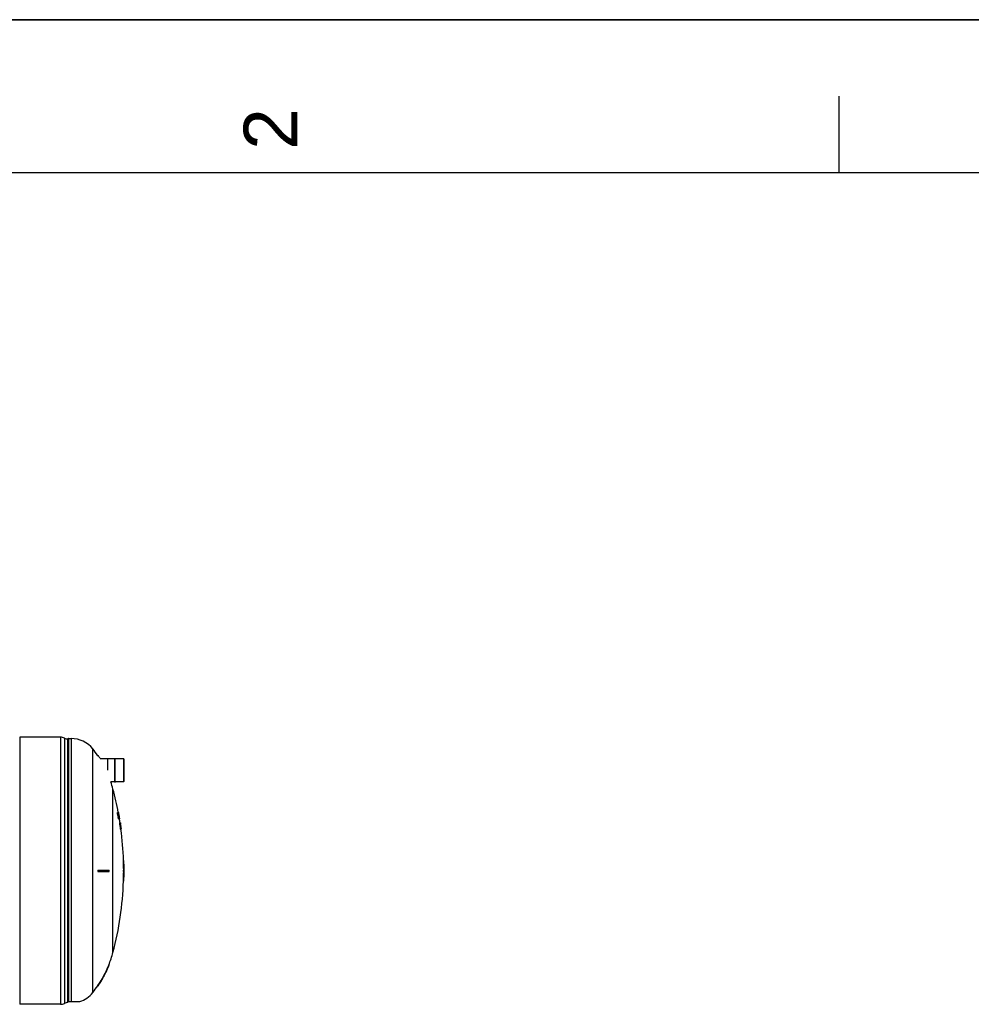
# Model space of a CAD drawing. Header units: millimetres. Extents: x 0 to 297, y 0 to 210.
# Tile 321 of 446: x 169 to 231, y 146 to 210. Entities that reach past the tile are written whole.
import ezdxf

# ---------------------------------------------------------------- set-up
doc = ezdxf.new("R2010")
doc.units = ezdxf.units.MM
doc.header["$LTSCALE"] = 16.335
doc.layers.get('0').update_dxf_attribs({"linetype": 'CONTINUOUS'})
doc.layers.add('AXES_REF', color=7, linetype='CONTINUOUS')
doc.layers.add('SURFACES', color=7, linetype='CONTINUOUS')
doc.styles.add('TEXTSTYLE_2', font='arial.ttf')

# ---------------------------------------------------------------- blocks, each defined once
blk = doc.blocks.new('MARGEA4_BL0', base_point=(148.514, 105.014))
at = {"color": 7, "linetype": 'Continuous'}
for p, q in [((297.014, 210.014), (0.014, 210.014)), ((222.764, 205.014), (222.764, 200.014)), ((287.014, 200.014), (10.014, 200.014))]:
    blk.add_line(p, q, dxfattribs=at)
at = {"color": 5, "linetype": 'Continuous', "style": 'TEXTSTYLE_2', "oblique": 0.00002}
blk.add_text('2', height=3.5, rotation=90, dxfattribs=at).set_placement((187.389, 201.514))

msp = doc.modelspace()

# ---------------------------------------------------------------- linework, layer by layer
at = {"color": 7, "linetype": 'Continuous'}
for p, q in [((0, 210), (297, 210)), ((171.933, 163.136), (169.259, 163.136)), ((169.259, 163.136), (169.259, 145.685)), ((172.177, 163.08), (172.177, 145.741)), ((172.396, 145.798), (172.396, 163.024)), ((174.357, 161.926), (174.389, 161.926)), ((174.357, 161.926), (174.367, 161.911)), ((174.357, 161.926), (174.366, 161.911)), ((174.396, 161.915), (174.389, 161.926)), ((174.396, 161.915), (174.389, 161.926)), ((174.983, 161.748), (175.001, 161.748)), ((174.983, 161.748), (174.983, 160.979)), ((175.001, 161.748), (175.001, 160.979)), ((175.478, 161.748), (175.496, 161.748)), ((175.478, 160.209), (175.478, 161.748)), ((175.496, 160.209), (175.496, 161.748)), ((176.05, 161.726), (176.05, 160.232)), ((175.478, 160.209), (175.496, 160.209)), ((175.644, 158.204), (175.645, 158.213)), ((175.644, 158.204), (175.672, 158.204)), ((175.645, 158.187), (175.644, 158.204)), ((175.645, 158.213), (175.673, 158.213)), ((175.645, 158.187), (175.673, 158.187)), ((175.649, 158.153), (175.645, 158.187)), ((175.649, 158.153), (175.676, 158.153)), ((175.654, 158.118), (175.649, 158.153)), ((175.654, 158.118), (175.682, 158.118)), ((175.661, 158.084), (175.688, 158.084)), ((175.668, 158.049), (175.661, 158.084)), ((175.668, 158.049), (175.695, 158.049)), ((175.676, 158.015), (175.668, 158.049)), ((175.672, 158.204), (175.673, 158.213)), ((175.673, 158.187), (175.672, 158.204)), ((175.676, 158.159), (175.673, 158.187)), ((175.676, 158.213), (175.696, 158.213)), ((175.676, 158.213), (175.68, 158.204)), ((175.676, 158.153), (175.676, 158.159)), ((175.682, 158.118), (175.676, 158.153)), ((175.676, 158.015), (175.704, 158.015)), ((175.682, 157.998), (175.676, 158.015)), ((175.68, 158.204), (175.696, 158.204)), ((175.68, 158.204), (175.687, 158.179)), ((175.686, 158.161), (175.682, 158.161)), ((175.682, 158.161), (175.682, 158.153)), ((175.682, 158.153), (175.683, 158.136)), ((175.682, 157.998), (175.709, 157.998)), ((175.686, 157.989), (175.682, 157.998)), ((175.683, 158.153), (175.689, 158.153)), ((175.683, 158.136), (175.693, 158.136)), ((175.683, 158.136), (175.687, 158.11)), ((175.689, 158.153), (175.686, 158.161)), ((175.686, 157.989), (175.713, 157.989)), ((175.687, 158.187), (175.697, 158.187)), ((175.687, 158.179), (175.695, 158.144)), ((175.687, 158.118), (175.697, 158.118)), ((175.695, 158.049), (175.688, 158.084)), ((175.688, 157.92), (175.715, 157.92)), ((175.694, 157.886), (175.688, 157.92)), ((175.693, 158.136), (175.689, 158.153)), ((175.693, 157.98), (175.689, 157.989)), ((175.691, 158.092), (175.696, 158.067)), ((175.691, 158.084), (175.714, 158.084)), ((175.697, 158.118), (175.693, 158.136)), ((175.693, 157.98), (175.721, 157.98)), ((175.698, 157.963), (175.693, 157.98)), ((175.694, 157.886), (175.722, 157.886)), ((175.704, 157.843), (175.694, 157.886)), ((175.695, 158.153), (175.702, 158.153)), ((175.695, 158.144), (175.701, 158.118)), ((175.704, 158.015), (175.695, 158.049)), ((175.696, 158.204), (175.696, 158.213)), ((175.697, 158.187), (175.696, 158.204)), ((175.696, 158.067), (175.701, 158.049)), ((175.702, 158.153), (175.697, 158.187)), ((175.698, 157.963), (175.725, 157.963)), ((175.704, 157.937), (175.698, 157.963)), ((175.699, 158.213), (175.725, 158.213)), ((175.699, 158.213), (175.702, 158.206)), ((175.701, 158.118), (175.708, 158.118)), ((175.701, 158.049), (175.721, 158.049)), ((175.701, 158.049), (175.704, 158.041)), ((175.702, 158.206), (175.702, 158.204)), ((175.702, 158.204), (175.709, 158.179)), ((175.708, 158.118), (175.702, 158.153)), ((175.704, 158.041), (175.708, 158.041)), ((175.709, 157.998), (175.704, 158.015)), ((175.704, 157.937), (175.731, 157.937)), ((175.704, 157.843), (175.731, 157.843)), ((175.711, 157.817), (175.704, 157.843)), ((175.709, 158.161), (175.706, 158.161)), ((175.706, 158.161), (175.706, 158.153)), ((175.706, 158.153), (175.708, 158.136)), ((175.708, 158.153), (175.711, 158.153)), ((175.708, 158.136), (175.715, 158.136)), ((175.708, 158.136), (175.712, 158.11)), ((175.708, 158.041), (175.712, 158.032)), ((175.709, 158.179), (175.715, 158.149)), ((175.709, 158.17), (175.716, 158.17)), ((175.711, 158.153), (175.709, 158.161)), ((175.713, 157.989), (175.709, 157.998)), ((175.715, 158.136), (175.711, 158.153)), ((175.711, 157.817), (175.739, 157.817)), ((175.716, 157.808), (175.711, 157.817)), ((175.712, 158.118), (175.719, 158.118)), ((175.712, 158.032), (175.717, 158.015)), ((175.721, 158.049), (175.714, 158.084)), ((175.715, 158.149), (175.716, 158.144)), ((175.719, 158.118), (175.715, 158.136)), ((175.715, 158.092), (175.72, 158.067)), ((175.722, 157.886), (175.715, 157.92)), ((175.716, 158.144), (175.717, 158.14)), ((175.716, 157.808), (175.744, 157.808)), ((175.721, 158.17), (175.717, 158.17)), ((175.717, 158.015), (175.729, 158.015)), ((175.717, 158.015), (175.724, 157.986)), ((175.721, 157.98), (175.717, 157.989)), ((175.719, 158.204), (175.726, 158.204)), ((175.719, 157.92), (175.724, 157.894)), ((175.719, 157.911), (175.735, 157.911)), ((175.72, 158.067), (175.725, 158.049)), ((175.721, 158.187), (175.729, 158.187)), ((175.729, 158.015), (175.721, 158.049)), ((175.725, 157.963), (175.721, 157.98)), ((175.722, 157.998), (175.734, 157.998)), ((175.731, 157.843), (175.722, 157.886)), ((175.727, 158.17), (175.723, 158.17)), ((175.724, 157.986), (175.726, 157.98)), ((175.724, 157.894), (175.73, 157.868)), ((175.724, 157.886), (175.739, 157.886)), ((175.725, 158.212), (175.725, 158.213)), ((175.726, 158.204), (175.725, 158.212)), ((175.725, 158.049), (175.728, 158.041)), ((175.731, 157.937), (175.725, 157.963)), ((175.729, 158.187), (175.726, 158.204)), ((175.726, 158.153), (175.735, 158.153)), ((175.726, 157.989), (175.737, 157.989)), ((175.726, 157.98), (175.743, 157.98)), ((175.726, 157.98), (175.733, 157.946)), ((175.728, 158.041), (175.73, 158.041)), ((175.735, 158.153), (175.729, 158.187)), ((175.734, 157.998), (175.729, 158.015)), ((175.729, 157.963), (175.747, 157.963)), ((175.73, 158.041), (175.733, 158.034)), ((175.73, 157.868), (175.74, 157.868)), ((175.73, 157.868), (175.734, 157.86)), ((175.739, 157.817), (175.731, 157.843)), ((175.732, 158.118), (175.741, 158.118)), ((175.733, 158.034), (175.734, 158.032)), ((175.733, 157.937), (175.752, 157.937)), ((175.734, 158.032), (175.739, 158.015)), ((175.737, 157.989), (175.734, 157.998)), ((175.734, 157.86), (175.739, 157.86)), ((175.741, 158.118), (175.735, 158.153)), ((175.739, 157.886), (175.735, 157.911)), ((175.737, 157.92), (175.741, 157.92)), ((175.739, 158.015), (175.745, 157.985)), ((175.74, 157.868), (175.739, 157.886)), ((175.739, 157.86), (175.74, 157.868)), ((175.743, 157.808), (175.739, 157.817)), ((175.74, 158.075), (175.749, 158.075)), ((175.743, 157.98), (175.74, 157.989)), ((175.74, 157.903), (175.744, 157.874)), ((175.74, 157.886), (175.748, 157.886)), ((175.749, 158.075), (175.741, 158.118)), ((175.748, 157.886), (175.741, 157.92)), ((175.747, 157.963), (175.743, 157.98)), ((175.744, 157.92), (175.744, 157.92)), ((175.744, 157.92), (175.749, 157.894)), ((175.744, 157.911), (175.757, 157.911)), ((175.744, 157.874), (175.745, 157.868)), ((175.745, 157.985), (175.746, 157.98)), ((175.745, 157.868), (175.749, 157.834)), ((175.746, 157.98), (175.753, 157.946)), ((175.752, 157.937), (175.747, 157.963)), ((175.757, 157.843), (175.748, 157.886)), ((175.748, 157.817), (175.763, 157.817)), ((175.749, 157.817), (175.748, 157.81)), ((175.748, 157.81), (175.748, 157.808)), ((175.748, 157.808), (175.768, 157.808)), ((175.749, 157.894), (175.755, 157.868)), ((175.749, 157.886), (175.76, 157.886)), ((175.749, 157.843), (175.757, 157.843)), ((175.749, 157.834), (175.749, 157.817)), ((175.754, 157.998), (175.759, 157.998)), ((175.755, 157.868), (175.762, 157.868)), ((175.755, 157.868), (175.758, 157.861)), ((175.76, 157.886), (175.757, 157.911)), ((175.763, 157.817), (175.757, 157.843)), ((175.758, 157.861), (175.758, 157.86)), ((175.758, 157.86), (175.762, 157.86)), ((175.762, 157.868), (175.76, 157.886)), ((175.761, 157.955), (175.767, 157.955)), ((175.761, 157.903), (175.765, 157.871)), ((175.762, 157.86), (175.762, 157.868)), ((175.763, 157.946), (175.771, 157.946)), ((175.764, 157.815), (175.763, 157.817)), ((175.767, 157.808), (175.764, 157.815)), ((175.765, 157.871), (175.766, 157.868)), ((175.766, 157.868), (175.77, 157.834)), ((175.77, 157.903), (175.779, 157.903)), ((175.77, 157.834), (175.771, 157.817)), ((175.779, 157.903), (175.771, 157.946)), ((175.771, 157.817), (175.771, 157.81)), ((175.771, 157.81), (175.771, 157.808)), ((175.771, 157.808), (175.784, 157.808)), ((175.776, 157.868), (175.785, 157.868)), ((175.785, 157.868), (175.779, 157.903)), ((175.782, 157.834), (175.791, 157.834)), ((175.791, 157.834), (175.785, 157.868)), ((175.786, 157.817), (175.794, 157.817)), ((175.786, 157.808), (175.796, 157.808)), ((175.794, 157.817), (175.791, 157.834)), ((175.795, 157.815), (175.794, 157.817)), ((175.796, 157.808), (175.795, 157.815)), ((175.789, 157.538), (175.828, 157.538)), ((175.836, 157.486), (175.826, 157.486)), ((175.835, 157.538), (175.839, 157.538)), ((175.835, 157.538), (175.837, 157.531)), ((175.837, 157.531), (175.838, 157.529)), ((175.838, 157.529), (175.842, 157.504)), ((175.843, 157.508), (175.839, 157.538)), ((175.843, 157.486), (175.84, 157.486)), ((175.84, 157.478), (175.845, 157.478)), ((175.842, 157.504), (175.847, 157.475)), ((175.846, 157.488), (175.843, 157.508)), ((175.845, 157.478), (175.843, 157.486)), ((175.843, 157.461), (175.848, 157.461)), ((175.843, 157.374), (175.851, 157.374)), ((175.848, 157.461), (175.845, 157.478)), ((175.846, 157.133), (175.874, 157.133)), ((175.847, 157.435), (175.852, 157.435)), ((175.852, 157.435), (175.848, 157.461)), ((175.85, 157.417), (175.855, 157.417)), ((175.859, 157.323), (175.85, 157.323)), ((175.851, 157.392), (175.858, 157.392)), ((175.858, 157.392), (175.855, 157.417)), ((175.857, 157.374), (175.86, 157.374)), ((175.857, 157.366), (175.861, 157.366)), ((175.86, 157.374), (175.858, 157.392)), ((175.861, 157.366), (175.86, 157.374)), ((175.864, 157.354), (175.865, 157.349)), ((175.865, 157.349), (175.866, 157.341)), ((175.869, 157.314), (175.865, 157.314)), ((175.865, 157.305), (175.87, 157.305)), ((175.866, 157.341), (175.866, 157.34)), ((175.866, 157.34), (175.867, 157.331)), ((175.867, 157.331), (175.869, 157.32)), ((175.868, 157.288), (175.873, 157.288)), ((175.87, 157.305), (175.869, 157.314)), ((175.873, 157.288), (175.87, 157.305)), ((175.872, 157.262), (175.877, 157.262)), ((175.877, 157.262), (175.873, 157.288)), ((175.876, 157.236), (175.88, 157.236)), ((175.876, 157.133), (175.888, 157.133)), ((175.879, 157.211), (175.884, 157.211)), ((175.884, 157.211), (175.88, 157.236)), ((175.883, 157.193), (175.886, 157.193)), ((175.883, 157.185), (175.886, 157.185)), ((175.886, 157.193), (175.884, 157.211)), ((175.886, 157.185), (175.886, 157.193)), ((175.889, 157.173), (175.89, 157.168)), ((175.889, 157.133), (175.896, 157.133)), ((175.89, 157.168), (175.893, 157.142)), ((175.893, 157.142), (175.893, 157.134)), ((175.893, 157.134), (175.893, 157.133)), ((176.039, 155.086), (176.066, 155.086)), ((174.357, 154.456), (175.103, 154.456)), ((174.357, 154.456), (174.357, 154.411)), ((174.357, 154.411), (174.357, 154.366)), ((176.039, 154.456), (176.077, 154.456)), ((174.357, 154.366), (175.103, 154.366)), ((176.039, 154.366), (176.077, 154.366)), ((176.039, 153.736), (176.066, 153.736)), ((175.074, 148.246), (175.103, 148.246)), ((175.099, 148.235), (175.103, 148.246)), ((175.099, 148.235), (175.103, 148.246)), ((174.366, 146.911), (174.357, 146.896)), ((174.367, 146.91), (174.357, 146.896)), ((174.357, 146.896), (174.389, 146.896)), ((174.389, 146.896), (174.396, 146.906)), ((174.389, 146.896), (174.396, 146.906)), ((171.933, 145.685), (169.259, 145.685)), ((172.396, 145.861), (173.183, 145.861))]:
    msp.add_line(p, q, dxfattribs=at)
at = {"color": 9, "linetype": 'Continuous'}
for p, q in [((171.933, 163.136), (171.933, 145.685)), ((172.441, 163.051), (172.441, 145.861)), ((172.621, 163.051), (172.621, 145.861)), ((176.045, 161.73), (176.045, 160.227))]:
    msp.add_line(p, q, dxfattribs=at)
at = {"color": 7, "linetype": 'Continuous'}
for centre, radius, start, end in [((171.933, 162.574), 0.563, 64.24532, 90), ((172.396, 163.474), 0.45, 240.94711, 270), ((172.441, 163.006), 0.045, 90, 181.39633), ((168.394, 157.89), 7.227, 32.18023, 33.83892), ((176.045, 161.726), 0.0045, 0, 90), ((176.045, 160.232), 0.0045, 270, 360), ((155.35, 154.411), 20.64, 10.25117, 10.34842), ((155.35, 154.411), 20.668, 10.23759, 10.33471), ((155.35, 154.411), 20.671, 10.25997, 10.30852), ((155.35, 154.411), 20.657, 9.7817, 9.83021), ((155.35, 154.411), 20.71, 10.45861, 10.57984), ((155.35, 154.411), 20.693, 10.22493, 10.32192), ((155.35, 154.411), 20.696, 10.24775, 10.29624), ((155.35, 154.411), 20.721, 10.45327, 10.57445), ((155.35, 154.411), 20.715, 9.43974, 10.45605), ((155.35, 154.411), 20.684, 9.74456, 9.81723), ((155.35, 154.411), 20.687, 9.71882, 9.83991), ((155.35, 154.411), 20.725, 9.82166, 10.18451), ((155.35, 154.411), 20.705, 9.73459, 9.80718), ((155.35, 154.411), 20.722, 9.84736, 9.96829), ((155.35, 154.411), 20.677, 7.56612, 8.69981), ((155.35, 154.411), 20.704, 7.55619, 8.68837), ((155.35, 154.411), 20.716, 8.53859, 8.68321), ((155.35, 154.411), 20.718, 7.55094, 8.68233), ((155.35, 154.411), 20.715, 8.0814, 8.22587), ((155.35, 154.411), 20.724, 8.34252, 8.39068), ((155.35, 154.411), 20.726, 8.00641, 8.32386), ((155.35, 154.411), 20.724, 7.8372, 7.90935), ((155.35, 154.411), 20.726, 7.54793, 7.6984), ((155.35, 154.411), 20.7, 0.12456, 1.86868), ((155.35, 154.411), 20.727, 0.12439, 1.86624), ((163.223, 154.411), 11.166, 359.76909, 0.23091), ((159.699, 154.411), 15.404, 359.83262, 0.16738), ((155.35, 154.411), 20.689, 359.87538, 0.12462), ((155.35, 154.411), 20.716, 359.87554, 0.12446), ((155.35, 154.411), 20.7, 358.13132, 359.87544), ((155.35, 154.411), 20.727, 358.13376, 359.87561), ((168.376, 150.94), 7.22, 326.07258, 338.0853), ((168.392, 150.932), 7.229, 334.2322, 335.91263), ((168.39, 150.932), 7.23, 335.91256, 336.41979), ((168.394, 150.931), 7.227, 336.41966, 338.09946), ((168.392, 150.932), 7.229, 328.33776, 330.00211), ((168.396, 150.93), 7.224, 330.00226, 330.19485), ((168.394, 150.93), 7.226, 330.19494, 331.8647), ((168.394, 150.931), 7.227, 331.8647, 332.38062), ((168.394, 150.931), 7.226, 332.38062, 334.05219), ((168.396, 150.93), 7.224, 334.05228, 334.23204), ((168.394, 150.931), 7.227, 326.1611, 327.81971), ((168.391, 150.933), 7.23, 327.81959, 328.33783), ((171.933, 146.248), 0.563, 270, 295.75468), ((172.396, 145.348), 0.45, 90, 119.05289)]:
    msp.add_arc(centre, radius, start, end, dxfattribs=at)
at = {"layer": 'AXES_REF', "color": 7, "linetype": 'Continuous'}
for p, q in [((172.441, 163.051), (172.621, 163.051)), ((174.983, 161.73), (174.516, 161.73)), ((175.478, 161.73), (175.001, 161.73)), ((176.045, 161.73), (175.496, 161.73)), ((175.478, 160.227), (175.202, 160.227)), ((176.045, 160.227), (175.496, 160.227))]:
    msp.add_line(p, q, dxfattribs=at)
at = {"layer": 'AXES_REF', "color": 9, "linetype": 'Continuous'}
for p, q in [((174.03, 146.451), (174.03, 162.371)), ((175.35, 149.075), (175.35, 159.746))]:
    msp.add_line(p, q, dxfattribs=at)
at = {"layer": 'AXES_REF', "color": 7, "linetype": 'Continuous'}
for centre, radius, start, end in [((172.621, 161.251), 1.8, 38.48108, 90), ((168.394, 157.89), 7.2, 34.08638, 38.48108), ((168.394, 157.89), 7.2, 14.93744, 18.94444), ((155.35, 154.411), 20.7, 10.59677, 14.93744), ((155.35, 154.411), 20.7, 8.70021, 9.4461), ((155.35, 154.411), 20.7, 1.86867, 7.55544), ((155.35, 154.411), 20.7, 345.06256, 358.13133), ((168.394, 150.931), 7.2, 338.10282, 345.06256), ((168.394, 150.931), 7.2, 321.51892, 325.91362), ((172.621, 147.571), 1.8, 288.19487, 321.51892)]:
    msp.add_arc(centre, radius, start, end, dxfattribs=at)
at = {"layer": 'SURFACES', "color": 7, "linetype": 'Continuous'}
msp.add_arc((155.35, 154.411), 20.727, 359.87561, 0.12473, dxfattribs=at)

# ---------------------------------------------------------------- block references
at = {"color": 2, "linetype": 'Continuous'}
msp.add_blockref('MARGEA4_BL0', (148.514, 105.014), dxfattribs=at)

doc.saveas('drawing.dxf')
